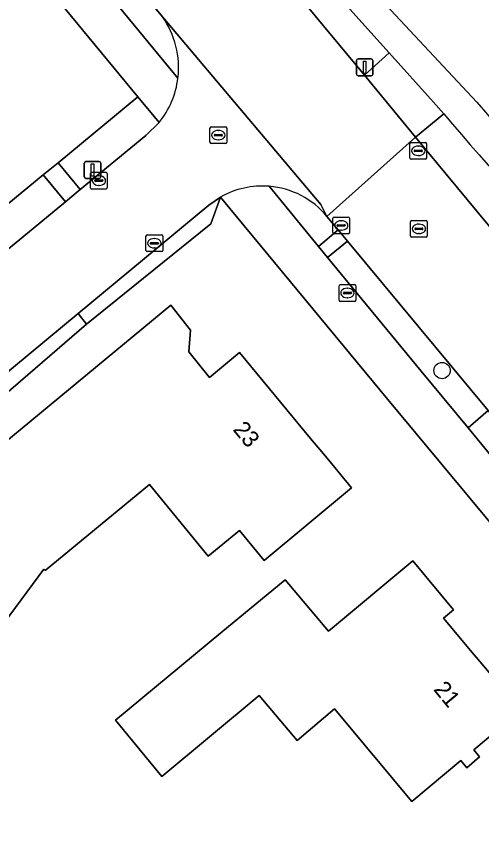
# Model space of a CAD drawing. Extents: x 157320 to 158835, y 386650 to 388491.
# Drawn here: x 158294.73 to 158322.54, y 387341.49 to 387390.87 of the extents above; entities that cross this region are included whole.
import ezdxf

# ---------------------------------------------------------------- set-up
doc = ezdxf.new("R2010")
doc.units = 0
for name, color, linetype in [('IMGEO_Berm_groen', 7, 'Continuous'), ('IMGEO_Boom', 7, 'Continuous'), ('IMGEO_Erf', 7, 'Continuous'), ('IMGEO_Groenvoorziening', 7, 'Continuous'), ('IMGEO_Kolk', 7, 'Continuous'), ('IMGEO_Lichtmast', 7, 'Continuous'), ('IMGEO_Pand', 7, 'Continuous'), ('IMGEO_Pand_nummerreeks', 7, 'Continuous'), ('IMGEO_Rijbaan_lokaal_gesloten', 7, 'Continuous'), ('IMGEO_Rioolput', 7, 'Continuous'), ('IMGEO_Voetpad_open', 7, 'Continuous')]:
    doc.layers.add(name, color=color, linetype=linetype)

msp = doc.modelspace()

# ---------------------------------------------------------------- linework, layer by layer
at = {"layer": 'IMGEO_Berm_groen'}
for points in [[(158303.454, 387390.847), (158301.78, 387392.888), (158300.548, 387391.831), (158304.386, 387387.181)], [(158309.84, 387380.72), (158312.791, 387377.127), (158313.974, 387378.11), (158313.299, 387378.922)]]:
    msp.add_lwpolyline(points, dxfattribs=at)
for points in [[(158302.466, 387383.758), (158303.253, 387384.534), (158301.99, 387386.063), (158297.213, 387382.131), (158298.539, 387380.525)], [(158297.651, 387379.794), (158296.325, 387381.4), (158285.548, 387372.528), (158286.857, 387370.908)], [(158314.523, 387377.448), (158313.337, 387376.463), (158318.927, 387369.659), (158321.747, 387366.271), (158322.947, 387367.31)], [(158298.913, 387372.481), (158298.409, 387373.114), (158289.729, 387365.926), (158290.424, 387365.171)]]:
    msp.add_lwpolyline(points, close=True, dxfattribs=at)
for centre, radius, start, end in [((158299.224, 387387.82), 5.201, 352.9412, 35.5868), ((158309.433, 387375.711), 5.026, 39.7148, 85.354)]:
    msp.add_arc(centre, radius, start, end, dxfattribs=at)
at = {"layer": 'IMGEO_Boom'}
msp.add_circle((158320.182, 387369.704), 0.489, dxfattribs=at)
at = {"layer": 'IMGEO_Erf'}
for points in [[(158285.394, 387523.914), (158265.546, 387507.519), (158262.271, 387504.814), (158256.444, 387500), (158240.293, 387486.62), (158240, 387483.798), (158292.905, 387420.025), (158306.873, 387402.666), (158312.256, 387396.466), (158322.266, 387385.753)], [(158251.275, 387344.314), (158261.484, 387352.717), (158265.316, 387355.872), (158272.119, 387361.473), (158272.776, 387362.013), (158276.325, 387364.936), (158285.548, 387372.528), (158296.325, 387381.4), (158297.213, 387382.131), (158301.99, 387386.063), (158254.042, 387444.081)], [(158330.039, 387352.229), (158316.941, 387367.978), (158307.496, 387379.401), (158306.938, 387380.076), (158306.347, 387378.485), (158298.913, 387372.481), (158290.424, 387365.171), (158279.952, 387356.4), (158269.514, 387347.789), (158268.742, 387347.152), (158259.86, 387339.825)]]:
    msp.add_lwpolyline(points, dxfattribs=at)
for points in [[(158287.247, 387347.537), (158282.457, 387353.33), (158287.337, 387357.326), (158286.919, 387357.73), (158291.322, 387362.102), (158291.674, 387361.735), (158292.498, 387362.523), (158291.699, 387363.493), (158303.968, 387373.617), (158305.146, 387372.124), (158305.028, 387370.821), (158306.278, 387369.297), (158308.062, 387370.773), (158312.315, 387365.642), (158313.304, 387364.462), (158314.771, 387362.696), (158309.54, 387358.351), (158308.062, 387360.131), (158306.202, 387358.599), (158302.676, 387362.882), (158296.433, 387357.742), (158296.359, 387357.832), (158292.268, 387352.335), (158292.62, 387351.98)], [(158303.43, 387345.43), (158300.642, 387348.805), (158306.947, 387354.013), (158310.802, 387357.197), (158313.39, 387354.127), (158318.426, 387358.327), (158320.862, 387355.403), (158320.277, 387354.897), (158321.893, 387352.974), (158324.907, 387349.388), (158322.077, 387347.021), (158322.43, 387346.6), (158321.663, 387345.959), (158321.31, 387346.38), (158318.38, 387343.93), (158313.75, 387349.48), (158311.51, 387347.59), (158309.24, 387350.27)]]:
    msp.add_lwpolyline(points, close=True, dxfattribs=at)
msp.add_arc((158453.27, 387496.804), 171.74, 220.28774, 228.65482, dxfattribs=at)
at = {"layer": 'IMGEO_Groenvoorziening'}
msp.add_lwpolyline([(158309.442, 387397.129), (158308.266, 387396.127), (158315.535, 387387.356), (158317.023, 387388.693)], close=True, dxfattribs=at)
for points in [[(158320.289, 387385.058), (158318.604, 387383.657)], [(158318.604, 387383.657), (158335.308, 387363.51)]]:
    msp.add_lwpolyline(points, dxfattribs=at)
msp.add_arc((158454.261, 387497.706), 175.037, 220.05827, 228.55433, dxfattribs=at)
at = {"layer": 'IMGEO_Kolk'}
for p, q in [((158318.337, 387383.342), (158319.189, 387383.342)), ((158318.262, 387382.416), (158318.262, 387383.268)), ((158318.521, 387382.836), (158318.521, 387382.848)), ((158318.564, 387382.885), (158318.962, 387382.885)), ((158318.75, 387383.122), (158318.775, 387383.122)), ((158319.005, 387382.848), (158319.005, 387382.836)), ((158319.263, 387383.268), (158319.263, 387382.416)), ((158318.959, 387382.799), (158318.561, 387382.799)), ((158318.773, 387382.562), (158318.748, 387382.562)), ((158319.189, 387382.342), (158318.337, 387382.342)), ((158299.155, 387380.631), (158299.155, 387381.483)), ((158299.23, 387381.557), (158300.082, 387381.557)), ((158300.156, 387381.483), (158300.156, 387380.631)), ((158299.414, 387381.051), (158299.414, 387381.063)), ((158299.852, 387381.014), (158299.454, 387381.014)), ((158299.457, 387381.1), (158299.855, 387381.1)), ((158299.643, 387381.337), (158299.668, 387381.337)), ((158299.898, 387381.063), (158299.898, 387381.051)), ((158300.082, 387380.557), (158299.23, 387380.557)), ((158299.666, 387380.777), (158299.641, 387380.777)), ((158313.65, 387377.955), (158313.65, 387378.807)), ((158313.725, 387378.881), (158314.577, 387378.881)), ((158313.952, 387378.424), (158314.35, 387378.424)), ((158314.138, 387378.661), (158314.163, 387378.661)), ((158314.651, 387378.807), (158314.651, 387377.955)), ((158313.909, 387378.375), (158313.909, 387378.387)), ((158314.347, 387378.338), (158313.949, 387378.338)), ((158314.161, 387378.101), (158314.136, 387378.101)), ((158314.393, 387378.387), (158314.393, 387378.375)), ((158302.473, 387376.887), (158302.473, 387377.739)), ((158302.548, 387377.813), (158303.4, 387377.813)), ((158302.961, 387377.593), (158302.986, 387377.593)), ((158303.474, 387377.739), (158303.474, 387376.887)), ((158314.577, 387377.881), (158313.725, 387377.881)), ((158302.732, 387377.307), (158302.732, 387377.319)), ((158303.17, 387377.27), (158302.772, 387377.27)), ((158302.775, 387377.356), (158303.173, 387377.356)), ((158302.984, 387377.033), (158302.959, 387377.033)), ((158303.216, 387377.319), (158303.216, 387377.307)), ((158303.4, 387376.813), (158302.548, 387376.813))]:
    msp.add_line(p, q, dxfattribs=at)
for points in [[(158318.337, 387383.342), (158319.189, 387383.342)], [(158318.262, 387382.416), (158318.262, 387383.268)], [(158319.263, 387383.268), (158319.263, 387382.416)], [(158319.189, 387382.342), (158318.337, 387382.342)], [(158299.155, 387380.631), (158299.155, 387381.483)], [(158299.23, 387381.557), (158300.082, 387381.557)], [(158300.156, 387381.483), (158300.156, 387380.631)], [(158300.082, 387380.557), (158299.23, 387380.557)], [(158313.65, 387377.955), (158313.65, 387378.807)], [(158313.725, 387378.881), (158314.577, 387378.881)], [(158314.651, 387378.807), (158314.651, 387377.955)], [(158302.473, 387376.887), (158302.473, 387377.739)], [(158302.548, 387377.813), (158303.4, 387377.813)], [(158303.474, 387377.739), (158303.474, 387376.887)], [(158314.577, 387377.881), (158313.725, 387377.881)], [(158303.4, 387376.813), (158302.548, 387376.813)]]:
    msp.add_lwpolyline(points, dxfattribs=at)
for centre, radius, start, end in [((158318.339, 387383.266), 0.0765, 91.552, 178.448), ((158318.339, 387383.266), 0.0765, 91.552, 178.448), ((158319.187, 387383.266), 0.0765, 1.552, 88.448), ((158319.187, 387383.266), 0.0765, 1.552, 88.448), ((158318.561, 387382.845), 0.0403, 85.8775, 175.7526), ((158318.966, 387382.847), 0.0386, 1.7309, 96.639), ((158318.339, 387382.418), 0.0765, 181.552, 268.448), ((158318.339, 387382.418), 0.0765, 181.552, 268.448), ((158318.558, 387382.835), 0.0366, 178.938, 274.7102), ((158318.962, 387382.842), 0.043, 264.8664, 352.4533), ((158319.187, 387382.418), 0.0765, 271.552, 358.448), ((158319.187, 387382.418), 0.0765, 271.552, 358.448), ((158299.232, 387381.481), 0.0765, 91.552, 178.448), ((158299.232, 387381.481), 0.0765, 91.552, 178.448), ((158300.08, 387381.481), 0.0765, 1.552, 88.448), ((158300.08, 387381.481), 0.0765, 1.552, 88.448), ((158299.454, 387381.06), 0.0403, 85.8775, 175.7526), ((158299.451, 387381.05), 0.0366, 178.938, 274.7102), ((158299.855, 387381.057), 0.043, 264.8664, 352.4533), ((158299.859, 387381.062), 0.0386, 1.7309, 96.639), ((158299.232, 387380.633), 0.0765, 181.552, 268.448), ((158299.232, 387380.633), 0.0765, 181.552, 268.448), ((158300.08, 387380.633), 0.0765, 271.552, 358.448), ((158300.08, 387380.633), 0.0765, 271.552, 358.448), ((158313.727, 387378.805), 0.0765, 91.552, 178.448), ((158313.727, 387378.805), 0.0765, 91.552, 178.448), ((158313.949, 387378.384), 0.0403, 85.8775, 175.7526), ((158314.354, 387378.386), 0.0386, 1.7309, 96.639), ((158314.575, 387378.805), 0.0765, 1.552, 88.448), ((158314.575, 387378.805), 0.0765, 1.552, 88.448), ((158313.727, 387377.957), 0.0765, 181.552, 268.448), ((158313.727, 387377.957), 0.0765, 181.552, 268.448), ((158313.946, 387378.374), 0.0366, 178.938, 274.7102), ((158314.35, 387378.381), 0.043, 264.8664, 352.4533), ((158314.575, 387377.957), 0.0765, 271.552, 358.448), ((158314.575, 387377.957), 0.0765, 271.552, 358.448), ((158302.55, 387377.737), 0.0765, 91.552, 178.448), ((158302.55, 387377.737), 0.0765, 91.552, 178.448), ((158303.398, 387377.737), 0.0765, 1.552, 88.448), ((158303.398, 387377.737), 0.0765, 1.552, 88.448), ((158302.772, 387377.316), 0.0403, 85.8775, 175.7526), ((158302.769, 387377.306), 0.0366, 178.938, 274.7102), ((158303.173, 387377.313), 0.043, 264.8664, 352.4533), ((158303.177, 387377.318), 0.0386, 1.7309, 96.639), ((158302.55, 387376.889), 0.0765, 181.552, 268.448), ((158302.55, 387376.889), 0.0765, 181.552, 268.448), ((158303.398, 387376.889), 0.0765, 271.552, 358.448), ((158303.398, 387376.889), 0.0765, 271.552, 358.448)]:
    msp.add_arc(centre, radius, start, end, dxfattribs=at)
for centre, major_axis, ratio, start_param, end_param in [((158318.749, 387382.842), (-0.387, 0.002), 0.722429, 4.712389, 7.853982), ((158318.774, 387382.842), (-0.39, 0.002), 0.717154, 1.570796, 4.712389), ((158299.642, 387381.057), (-0.387, 0.002), 0.722429, 4.712389, 7.853982), ((158299.667, 387381.057), (-0.39, 0.002), 0.717154, 1.570796, 4.712389), ((158314.137, 387378.381), (-0.387, 0.002), 0.722429, 4.712389, 7.853982), ((158314.162, 387378.381), (-0.39, 0.002), 0.717154, 1.570796, 4.712389), ((158302.96, 387377.313), (-0.387, 0.002), 0.722429, 4.712389, 7.853982), ((158302.985, 387377.313), (-0.39, 0.002), 0.717154, 1.570796, 4.712389)]:
    msp.add_ellipse(centre, major_axis=major_axis, ratio=ratio, start_param=start_param, end_param=end_param, dxfattribs=at)
at = {"layer": 'IMGEO_Lichtmast'}
for p, q in [((158315.161, 387388.334), (158315.951, 387388.334)), ((158315.951, 387388.334), (158315.161, 387388.334)), ((158315.061, 387387.434), (158315.061, 387388.234)), ((158315.061, 387388.234), (158315.061, 387387.434)), ((158316.051, 387388.234), (158316.051, 387387.434)), ((158316.051, 387387.434), (158316.051, 387388.234)), ((158315.951, 387387.334), (158315.161, 387387.334)), ((158315.161, 387387.334), (158315.951, 387387.334)), ((158298.783, 387381.294), (158298.783, 387382.094)), ((158298.783, 387382.094), (158298.783, 387381.294)), ((158298.883, 387382.194), (158299.673, 387382.194)), ((158299.673, 387382.194), (158298.883, 387382.194)), ((158299.773, 387382.094), (158299.773, 387381.294)), ((158299.773, 387381.294), (158299.773, 387382.094)), ((158299.673, 387381.194), (158298.883, 387381.194)), ((158298.883, 387381.194), (158299.673, 387381.194))]:
    msp.add_line(p, q, dxfattribs=at)
for points in [[(158315.481, 387388.209), (158315.631, 387388.209), (158315.631, 387387.459), (158315.481, 387387.459), (158315.481, 387388.209)], [(158299.203, 387382.069), (158299.353, 387382.069), (158299.353, 387381.319), (158299.203, 387381.319), (158299.203, 387382.069)]]:
    msp.add_lwpolyline(points, dxfattribs=at)
for centre, start, end in [((158315.161, 387388.234), 90, 180), ((158315.161, 387388.234), 90, 180), ((158315.951, 387388.234), 0, 90), ((158315.951, 387388.234), 360, 90), ((158315.161, 387387.434), 180, 270), ((158315.161, 387387.434), 180, 270), ((158315.951, 387387.434), 270, 0), ((158315.951, 387387.434), 270, 0), ((158298.883, 387382.094), 90, 180), ((158298.883, 387382.094), 90, 180), ((158299.673, 387382.094), 0, 90), ((158299.673, 387382.094), 360, 90), ((158298.883, 387381.294), 180, 270), ((158298.883, 387381.294), 180, 270), ((158299.673, 387381.294), 270, 0), ((158299.673, 387381.294), 270, 0)]:
    msp.add_arc(centre, 0.1, start, end, dxfattribs=at)
at = {"layer": 'IMGEO_Pand'}
for points in [[(158306.202, 387358.599), (158308.062, 387360.131), (158309.54, 387358.351), (158314.771, 387362.696), (158313.304, 387364.462), (158312.315, 387365.642), (158308.062, 387370.773), (158306.278, 387369.297), (158305.028, 387370.821), (158305.146, 387372.124), (158303.968, 387373.617), (158291.699, 387363.493), (158292.498, 387362.523), (158291.674, 387361.735), (158291.322, 387362.102), (158286.919, 387357.73), (158287.337, 387357.326), (158292.268, 387352.335), (158296.359, 387357.832), (158296.433, 387357.742), (158302.676, 387362.882)], [(158321.893, 387352.974), (158320.277, 387354.897), (158320.862, 387355.403), (158318.426, 387358.327), (158313.39, 387354.127), (158310.802, 387357.197), (158306.947, 387354.013), (158300.642, 387348.805), (158303.43, 387345.43), (158309.24, 387350.27), (158311.51, 387347.59), (158313.75, 387349.48), (158318.38, 387343.93), (158321.31, 387346.38), (158321.663, 387345.959), (158322.43, 387346.6), (158322.077, 387347.021), (158324.907, 387349.388)]]:
    msp.add_lwpolyline(points, close=True, dxfattribs=at)
at = {"layer": 'IMGEO_Rijbaan_lokaal_gesloten'}
for points in [[(158257.18, 387446.728), (158260.473, 387442.752), (158268.909, 387432.564), (158271.748, 387429.153), (158281.92, 387416.821), (158285.302, 387412.755), (158301.222, 387393.553), (158301.78, 387392.888), (158303.454, 387390.847), (158312.932, 387379.629), (158313.299, 387378.922), (158318.604, 387383.657), (158315.535, 387387.356), (158308.266, 387396.127), (158304.886, 387400.206), (158302.393, 387403.214), (158299.543, 387406.653), (158284.207, 387425.19), (158281.271, 387428.74), (158271.694, 387440.316)], [(158313.299, 387378.922), (158312.932, 387379.629), (158303.454, 387390.847)], [(158303.253, 387384.534), (158302.466, 387383.758), (158298.539, 387380.525), (158297.651, 387379.794), (158286.857, 387370.908), (158277.683, 387363.336), (158274.117, 387360.389), (158273.462, 387359.847), (158266.676, 387354.239), (158262.786, 387351.035), (158252.608, 387342.645), (158249.224, 387339.833), (158249.053, 387339.691), (158247.595, 387338.506)], [(158342.065, 387355.614), (158339.049, 387358.998), (158335.308, 387363.51), (158318.604, 387383.657), (158313.299, 387378.922), (158313.974, 387378.11), (158314.523, 387377.448), (158322.947, 387367.31), (158325.547, 387364.181), (158325.866, 387363.795), (158333.693, 387354.316)], [(158250.775, 387333.771), (158251.143, 387334.078), (158250.949, 387334.328), (158255.286, 387337.929), (158255.485, 387337.688), (158257.411, 387339.278), (158268.014, 387348.034), (158268.785, 387348.671), (158276.5, 387355.041), (158279.219, 387357.286), (158289.729, 387365.926), (158298.409, 387373.114), (158306.224, 387379.582), (158306.938, 387380.076)]]:
    msp.add_lwpolyline(points, dxfattribs=at)
for centre, radius, start, end in [((158299.224, 387387.82), 5.201, 352.9412, 35.5868), ((158299.244, 387387.816), 5.181, 320.6932, 352.9619), ((158309.431, 387375.703), 5.034, 85.3398, 119.6844), ((158309.433, 387375.711), 5.026, 39.7148, 85.354)]:
    msp.add_arc(centre, radius, start, end, dxfattribs=at)
at = {"layer": 'IMGEO_Rioolput'}
for p, q in [((158306.301, 387383.353), (158306.301, 387384.205)), ((158306.376, 387384.279), (158307.228, 387384.279)), ((158306.789, 387384.059), (158306.814, 387384.059)), ((158307.302, 387384.205), (158307.302, 387383.353)), ((158306.56, 387383.773), (158306.56, 387383.785)), ((158306.998, 387383.736), (158306.6, 387383.736)), ((158306.603, 387383.822), (158307.001, 387383.822)), ((158306.812, 387383.499), (158306.787, 387383.499)), ((158307.044, 387383.785), (158307.044, 387383.773)), ((158307.228, 387383.279), (158306.376, 387383.279)), ((158318.298, 387377.75), (158318.298, 387378.602)), ((158318.373, 387378.676), (158319.225, 387378.676)), ((158318.786, 387378.456), (158318.811, 387378.456)), ((158319.299, 387378.602), (158319.299, 387377.75)), ((158318.557, 387378.17), (158318.557, 387378.182)), ((158318.995, 387378.133), (158318.597, 387378.133)), ((158318.6, 387378.219), (158318.998, 387378.219)), ((158319.041, 387378.182), (158319.041, 387378.17)), ((158319.225, 387377.676), (158318.373, 387377.676)), ((158318.809, 387377.896), (158318.784, 387377.896)), ((158314.022, 387373.914), (158314.022, 387374.766)), ((158314.097, 387374.84), (158314.949, 387374.84)), ((158314.51, 387374.62), (158314.535, 387374.62)), ((158315.023, 387374.766), (158315.023, 387373.914)), ((158314.281, 387374.334), (158314.281, 387374.346)), ((158314.719, 387374.297), (158314.321, 387374.297)), ((158314.324, 387374.383), (158314.722, 387374.383)), ((158314.533, 387374.06), (158314.508, 387374.06)), ((158314.765, 387374.346), (158314.765, 387374.334)), ((158314.949, 387373.84), (158314.097, 387373.84))]:
    msp.add_line(p, q, dxfattribs=at)
for points in [[(158306.301, 387383.353), (158306.301, 387384.205)], [(158306.376, 387384.279), (158307.228, 387384.279)], [(158307.302, 387384.205), (158307.302, 387383.353)], [(158307.228, 387383.279), (158306.376, 387383.279)], [(158318.298, 387377.75), (158318.298, 387378.602)], [(158318.373, 387378.676), (158319.225, 387378.676)], [(158319.299, 387378.602), (158319.299, 387377.75)], [(158319.225, 387377.676), (158318.373, 387377.676)], [(158314.022, 387373.914), (158314.022, 387374.766)], [(158314.097, 387374.84), (158314.949, 387374.84)], [(158315.023, 387374.766), (158315.023, 387373.914)], [(158314.949, 387373.84), (158314.097, 387373.84)]]:
    msp.add_lwpolyline(points, dxfattribs=at)
for centre, radius, start, end in [((158306.378, 387384.203), 0.0765, 91.552, 178.448), ((158306.378, 387384.203), 0.0765, 91.552, 178.448), ((158307.226, 387384.203), 0.0765, 1.552, 88.448), ((158307.226, 387384.203), 0.0765, 1.552, 88.448), ((158306.378, 387383.355), 0.0765, 181.552, 268.448), ((158306.378, 387383.355), 0.0765, 181.552, 268.448), ((158306.6, 387383.782), 0.0403, 85.8775, 175.7526), ((158306.597, 387383.772), 0.0366, 178.938, 274.7102), ((158307.001, 387383.779), 0.043, 264.8664, 352.4533), ((158307.005, 387383.784), 0.0386, 1.7309, 96.639), ((158307.226, 387383.355), 0.0765, 271.552, 358.448), ((158307.226, 387383.355), 0.0765, 271.552, 358.448), ((158318.375, 387378.6), 0.0765, 91.552, 178.448), ((158318.375, 387378.6), 0.0765, 91.552, 178.448), ((158319.223, 387378.6), 0.0765, 1.552, 88.448), ((158319.223, 387378.6), 0.0765, 1.552, 88.448), ((158318.597, 387378.179), 0.0403, 85.8775, 175.7526), ((158318.594, 387378.169), 0.0366, 178.938, 274.7102), ((158318.998, 387378.176), 0.043, 264.8664, 352.4533), ((158319.002, 387378.181), 0.0386, 1.7309, 96.639), ((158318.375, 387377.752), 0.0765, 181.552, 268.448), ((158318.375, 387377.752), 0.0765, 181.552, 268.448), ((158319.223, 387377.752), 0.0765, 271.552, 358.448), ((158319.223, 387377.752), 0.0765, 271.552, 358.448), ((158314.099, 387374.764), 0.0765, 91.552, 178.448), ((158314.099, 387374.764), 0.0765, 91.552, 178.448), ((158314.947, 387374.764), 0.0765, 1.552, 88.448), ((158314.947, 387374.764), 0.0765, 1.552, 88.448), ((158314.321, 387374.343), 0.0403, 85.8775, 175.7526), ((158314.318, 387374.333), 0.0366, 178.938, 274.7102), ((158314.722, 387374.34), 0.043, 264.8664, 352.4533), ((158314.726, 387374.345), 0.0386, 1.7309, 96.639), ((158314.099, 387373.916), 0.0765, 181.552, 268.448), ((158314.099, 387373.916), 0.0765, 181.552, 268.448), ((158314.947, 387373.916), 0.0765, 271.552, 358.448), ((158314.947, 387373.916), 0.0765, 271.552, 358.448)]:
    msp.add_arc(centre, radius, start, end, dxfattribs=at)
for centre, major_axis, ratio, start_param, end_param in [((158306.788, 387383.779), (-0.387, 0.002), 0.722429, 4.712389, 7.853982), ((158306.813, 387383.779), (-0.39, 0.002), 0.717154, 1.570796, 4.712389), ((158318.785, 387378.176), (-0.387, 0.002), 0.722429, 4.712389, 7.853982), ((158318.81, 387378.176), (-0.39, 0.002), 0.717154, 1.570796, 4.712389), ((158314.509, 387374.34), (-0.387, 0.002), 0.722429, 4.712389, 7.853982), ((158314.534, 387374.34), (-0.39, 0.002), 0.717154, 1.570796, 4.712389)]:
    msp.add_ellipse(centre, major_axis=major_axis, ratio=ratio, start_param=start_param, end_param=end_param, dxfattribs=at)
at = {"layer": 'IMGEO_Voetpad_open'}
for points in [[(158304.386, 387387.181), (158300.548, 387391.831), (158299.994, 387392.491), (158284.067, 387411.76), (158280.706, 387415.819), (158270.558, 387428.081), (158267.695, 387431.513), (158259.239, 387441.686), (158255.966, 387445.704), (158247.697, 387455.831), (158243.573, 387460.882), (158243.257, 387461.269), (158241.215, 387463.588), (158237.868, 387467.618), (158236.774, 387468.944), (158223.611, 387484.862), (158220.416, 387488.754), (158217.309, 387492.538), (158215.838, 387494.34), (158214.494, 387496.049), (158213.006, 387498.04), (158211.576, 387500), (158210.366, 387501.746)], [(158208.196, 387500.37), (158208.45, 387500), (158209.636, 387498.301), (158210.869, 387496.598), (158212.128, 387494.92), (158213.509, 387493.144), (158214.605, 387491.78), (158221.637, 387483.225), (158225.277, 387478.793), (158225.347, 387478.804), (158231.056, 387471.796), (158241.216, 387459.524), (158254.042, 387444.081), (158301.99, 387386.063), (158303.253, 387384.534)], [(158322.266, 387385.753), (158312.256, 387396.466), (158306.873, 387402.666), (158292.905, 387420.025), (158240, 387483.798)], [(158237.816, 387483.301), (158244.199, 387475.605), (158251.086, 387467.301), (158258.257, 387458.655), (158261.353, 387454.881), (158269.804, 387444.662), (158272.707, 387441.141), (158282.247, 387429.548), (158285.19, 387425.998), (158300.61, 387407.534), (158303.476, 387404.128), (158306.045, 387401.158), (158309.442, 387397.129), (158317.023, 387388.693), (158319.664, 387385.756), (158320.289, 387385.058)], [(158332.037, 387353.843), (158324.642, 387362.749), (158321.747, 387366.271), (158318.927, 387369.659), (158313.337, 387376.463), (158312.791, 387377.127), (158309.84, 387380.72)], [(158306.938, 387380.076), (158307.496, 387379.401), (158316.941, 387367.978), (158330.039, 387352.229)]]:
    msp.add_lwpolyline(points, dxfattribs=at)
for points in [[(158317.023, 387388.693), (158315.535, 387387.356), (158318.604, 387383.657), (158320.289, 387385.058), (158319.664, 387385.756)], [(158297.651, 387379.794), (158298.539, 387380.525), (158297.213, 387382.131), (158296.325, 387381.4)], [(158298.913, 387372.481), (158306.347, 387378.485), (158306.938, 387380.076), (158306.224, 387379.582), (158298.409, 387373.114)], [(158313.337, 387376.463), (158314.523, 387377.448), (158313.974, 387378.11), (158312.791, 387377.127)], [(158325.866, 387363.795), (158325.547, 387364.181), (158322.947, 387367.31), (158321.747, 387366.271), (158324.642, 387362.749)]]:
    msp.add_lwpolyline(points, close=True, dxfattribs=at)
for centre, radius, start, end in [((158299.244, 387387.816), 5.181, 320.6932, 352.9619), ((158453.27, 387496.804), 171.74, 220.28774, 228.65482), ((158454.261, 387497.706), 175.037, 220.05827, 228.55433), ((158309.431, 387375.703), 5.034, 85.3398, 119.6844)]:
    msp.add_arc(centre, radius, start, end, dxfattribs=at)

# ---------------------------------------------------------------- texts
at = {"layer": 'IMGEO_Pand_nummerreeks'}
for s, rotation, p in [('23', 309.7115, (158307.632, 387366.158)), ('21', 309.5226, (158319.631, 387350.62))]:
    msp.add_text(s, height=1, rotation=rotation, dxfattribs=at).set_placement(p)

doc.saveas('drawing.dxf')
